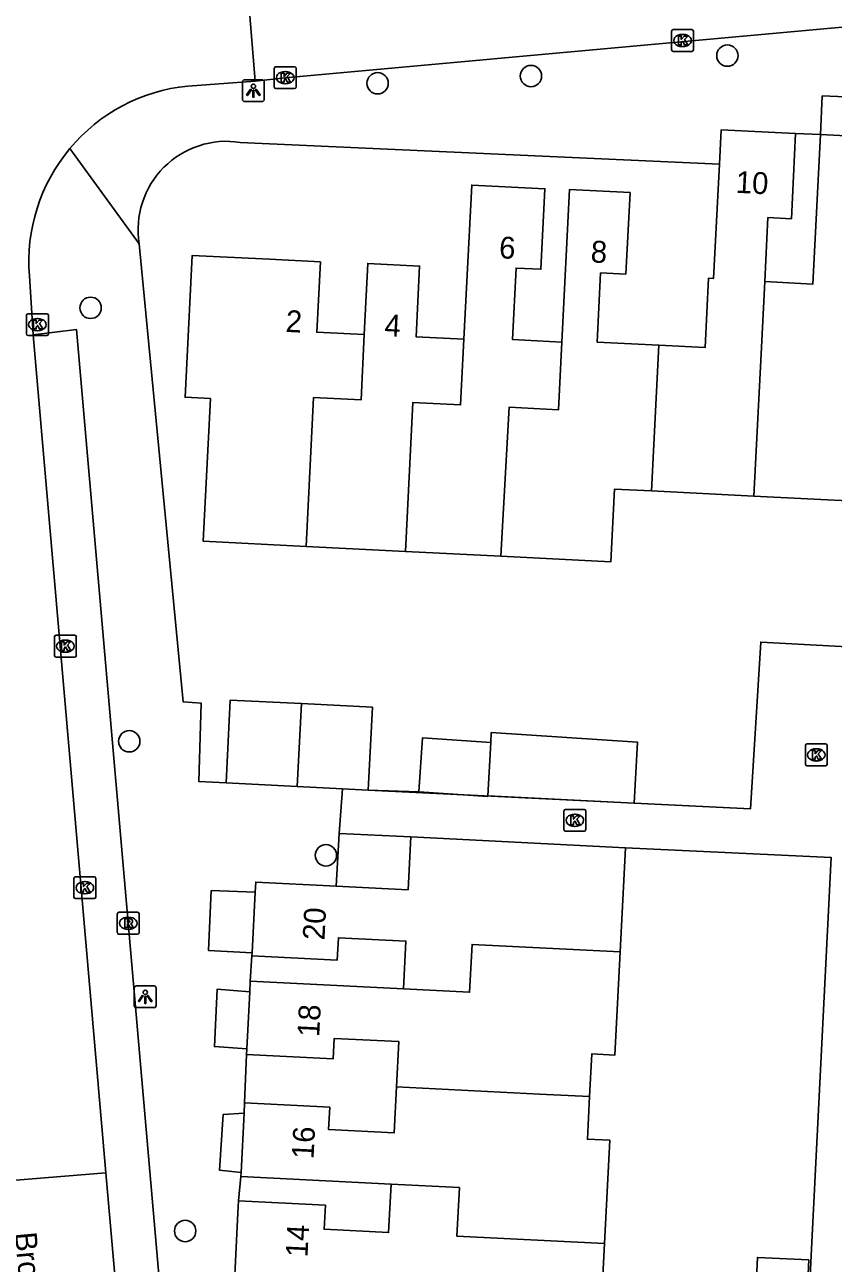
# Model space of a CAD drawing. Extents: x 162990 to 165007, y 383433 to 384336.
# Drawn here: x 164326.4 to 164363.4, y 383840 to 383896.7 of the extents above; entities that cross this region are included whole.
import ezdxf

# ---------------------------------------------------------------- set-up
doc = ezdxf.new("R2010")
doc.units = 0
for name, color, linetype in [('IMGEO_Boom', 7, 'Continuous'), ('IMGEO_Kolk', 7, 'Continuous'), ('IMGEO_Lichtpunt', 7, 'Continuous'), ('IMGEO_Muur', 7, 'Continuous'), ('IMGEO_Openbare_ruimte_label', 7, 'Continuous'), ('IMGEO_Pand', 7, 'Continuous'), ('IMGEO_Pand_nummerreeks', 7, 'Continuous'), ('IMGEO_Rijbaan_lokaal_open', 7, 'Continuous'), ('IMGEO_Rioolput', 7, 'Continuous'), ('IMGEO_Voetpad_open', 7, 'Continuous')]:
    doc.layers.add(name, color=color, linetype=linetype)

msp = doc.modelspace()

# ---------------------------------------------------------------- linework, layer by layer
at = {"layer": 'IMGEO_Boom'}
for centre in [(164358.511, 383895.278), (164342.501, 383894.011), (164349.522, 383894.339), (164329.363, 383883.733), (164331.132, 383863.892), (164340.134, 383858.673), (164333.693, 383841.479)]:
    msp.add_circle(centre, 0.489, dxfattribs=at)
at = {"layer": 'IMGEO_Kolk'}
for p, q in [((164355.958, 383895.542), (164355.958, 383896.394)), ((164356.033, 383896.468), (164356.885, 383896.468)), ((164356.446, 383896.248), (164356.471, 383896.248)), ((164356.959, 383896.394), (164356.959, 383895.542)), ((164356.469, 383895.688), (164356.444, 383895.688)), ((164356.885, 383895.468), (164356.033, 383895.468)), ((164337.773, 383893.841), (164337.773, 383894.693)), ((164337.848, 383894.767), (164338.7, 383894.767)), ((164338.261, 383894.547), (164338.286, 383894.547)), ((164338.774, 383894.693), (164338.774, 383893.841)), ((164338.284, 383893.987), (164338.259, 383893.987)), ((164338.7, 383893.767), (164337.848, 383893.767)), ((164326.429, 383882.538), (164326.429, 383883.39)), ((164326.504, 383883.464), (164327.356, 383883.464)), ((164326.917, 383883.244), (164326.942, 383883.244)), ((164327.43, 383883.39), (164327.43, 383882.538)), ((164326.94, 383882.684), (164326.915, 383882.684)), ((164327.356, 383882.464), (164326.504, 383882.464)), ((164327.71, 383867.819), (164327.71, 383868.671)), ((164327.785, 383868.745), (164328.637, 383868.745)), ((164328.198, 383868.525), (164328.223, 383868.525)), ((164328.711, 383868.671), (164328.711, 383867.819)), ((164328.221, 383867.965), (164328.196, 383867.965)), ((164328.637, 383867.745), (164327.785, 383867.745)), ((164362.081, 383862.845), (164362.081, 383863.697)), ((164362.156, 383863.771), (164363.008, 383863.771)), ((164362.569, 383863.551), (164362.594, 383863.551)), ((164363.082, 383863.697), (164363.082, 383862.845)), ((164363.008, 383862.771), (164362.156, 383862.771)), ((164362.592, 383862.991), (164362.567, 383862.991)), ((164351.029, 383859.85), (164351.029, 383860.702)), ((164351.104, 383860.776), (164351.956, 383860.776)), ((164351.517, 383860.556), (164351.542, 383860.556)), ((164352.03, 383860.702), (164352.03, 383859.85)), ((164351.54, 383859.996), (164351.515, 383859.996)), ((164351.956, 383859.776), (164351.104, 383859.776)), ((164328.601, 383856.765), (164328.601, 383857.617)), ((164328.676, 383857.691), (164329.528, 383857.691)), ((164329.602, 383857.617), (164329.602, 383856.765)), ((164329.089, 383857.471), (164329.114, 383857.471)), ((164329.528, 383856.691), (164328.676, 383856.691)), ((164329.112, 383856.911), (164329.087, 383856.911))]:
    msp.add_line(p, q, dxfattribs=at)
for points in [[(164355.958, 383895.542), (164355.958, 383896.394)], [(164356.033, 383896.468), (164356.885, 383896.468)], [(164356.279, 383896.168), (164356.402, 383896.168), (164356.402, 383896.017), (164356.532, 383896.168), (164356.696, 383896.168), (164356.55, 383896.017), (164356.703, 383895.768), (164356.551, 383895.768), (164356.466, 383895.932), (164356.402, 383895.865), (164356.402, 383895.768), (164356.279, 383895.768), (164356.279, 383896.168)], [(164356.959, 383896.394), (164356.959, 383895.542)], [(164356.885, 383895.468), (164356.033, 383895.468)], [(164337.773, 383893.841), (164337.773, 383894.693)], [(164337.848, 383894.767), (164338.7, 383894.767)], [(164338.094, 383894.467), (164338.217, 383894.467), (164338.217, 383894.316), (164338.347, 383894.467), (164338.511, 383894.467), (164338.365, 383894.316), (164338.518, 383894.067), (164338.366, 383894.067), (164338.281, 383894.231), (164338.217, 383894.164), (164338.217, 383894.067), (164338.094, 383894.067), (164338.094, 383894.467)], [(164338.774, 383894.693), (164338.774, 383893.841)], [(164338.7, 383893.767), (164337.848, 383893.767)], [(164326.429, 383882.538), (164326.429, 383883.39)], [(164326.504, 383883.464), (164327.356, 383883.464)], [(164326.75, 383883.164), (164326.873, 383883.164), (164326.873, 383883.013), (164327.003, 383883.164), (164327.167, 383883.164), (164327.021, 383883.013), (164327.174, 383882.764), (164327.022, 383882.764), (164326.937, 383882.928), (164326.873, 383882.861), (164326.873, 383882.764), (164326.75, 383882.764), (164326.75, 383883.164)], [(164327.43, 383883.39), (164327.43, 383882.538)], [(164327.356, 383882.464), (164326.504, 383882.464)], [(164327.71, 383867.819), (164327.71, 383868.671)], [(164327.785, 383868.745), (164328.637, 383868.745)], [(164328.031, 383868.445), (164328.154, 383868.445), (164328.154, 383868.294), (164328.284, 383868.445), (164328.448, 383868.445), (164328.302, 383868.294), (164328.455, 383868.045), (164328.303, 383868.045), (164328.218, 383868.209), (164328.154, 383868.142), (164328.154, 383868.045), (164328.031, 383868.045), (164328.031, 383868.445)], [(164328.711, 383868.671), (164328.711, 383867.819)], [(164328.637, 383867.745), (164327.785, 383867.745)], [(164362.081, 383862.845), (164362.081, 383863.697)], [(164362.156, 383863.771), (164363.008, 383863.771)], [(164362.402, 383863.471), (164362.525, 383863.471), (164362.525, 383863.32), (164362.655, 383863.471), (164362.819, 383863.471), (164362.673, 383863.32), (164362.826, 383863.071), (164362.674, 383863.071), (164362.589, 383863.235), (164362.525, 383863.168), (164362.525, 383863.071), (164362.402, 383863.071), (164362.402, 383863.471)], [(164363.082, 383863.697), (164363.082, 383862.845)], [(164363.008, 383862.771), (164362.156, 383862.771)], [(164351.029, 383859.85), (164351.029, 383860.702)], [(164351.104, 383860.776), (164351.956, 383860.776)], [(164351.35, 383860.476), (164351.473, 383860.476), (164351.473, 383860.325), (164351.603, 383860.476), (164351.767, 383860.476), (164351.621, 383860.325), (164351.774, 383860.076), (164351.622, 383860.076), (164351.537, 383860.24), (164351.473, 383860.173), (164351.473, 383860.076), (164351.35, 383860.076), (164351.35, 383860.476)], [(164352.03, 383860.702), (164352.03, 383859.85)], [(164351.956, 383859.776), (164351.104, 383859.776)], [(164328.601, 383856.765), (164328.601, 383857.617)], [(164328.676, 383857.691), (164329.528, 383857.691)], [(164329.602, 383857.617), (164329.602, 383856.765)], [(164328.922, 383857.391), (164329.045, 383857.391), (164329.045, 383857.24), (164329.175, 383857.391), (164329.339, 383857.391), (164329.193, 383857.24), (164329.346, 383856.991), (164329.194, 383856.991), (164329.109, 383857.155), (164329.045, 383857.088), (164329.045, 383856.991), (164328.922, 383856.991), (164328.922, 383857.391)], [(164329.528, 383856.691), (164328.676, 383856.691)]]:
    msp.add_lwpolyline(points, dxfattribs=at)
for centre, start, end in [((164356.035, 383896.392), 91.552, 178.448), ((164356.035, 383896.392), 91.552, 178.448), ((164356.883, 383896.392), 1.552, 88.448), ((164356.883, 383896.392), 1.552, 88.448), ((164356.035, 383895.544), 181.552, 268.448), ((164356.035, 383895.544), 181.552, 268.448), ((164356.883, 383895.544), 271.552, 358.448), ((164356.883, 383895.544), 271.552, 358.448), ((164337.85, 383894.691), 91.552, 178.448), ((164337.85, 383894.691), 91.552, 178.448), ((164338.698, 383894.691), 1.552, 88.448), ((164338.698, 383894.691), 1.552, 88.448), ((164337.85, 383893.843), 181.552, 268.448), ((164337.85, 383893.843), 181.552, 268.448), ((164338.698, 383893.843), 271.552, 358.448), ((164338.698, 383893.843), 271.552, 358.448), ((164326.506, 383883.388), 91.552, 178.448), ((164326.506, 383883.388), 91.552, 178.448), ((164327.354, 383883.388), 1.552, 88.448), ((164327.354, 383883.388), 1.552, 88.448), ((164326.506, 383882.54), 181.552, 268.448), ((164326.506, 383882.54), 181.552, 268.448), ((164327.354, 383882.54), 271.552, 358.448), ((164327.354, 383882.54), 271.552, 358.448), ((164327.787, 383868.669), 91.552, 178.448), ((164327.787, 383868.669), 91.552, 178.448), ((164328.635, 383868.669), 1.552, 88.448), ((164328.635, 383868.669), 1.552, 88.448), ((164327.787, 383867.821), 181.552, 268.448), ((164327.787, 383867.821), 181.552, 268.448), ((164328.635, 383867.821), 271.552, 358.448), ((164328.635, 383867.821), 271.552, 358.448), ((164362.158, 383863.695), 91.552, 178.448), ((164362.158, 383863.695), 91.552, 178.448), ((164363.006, 383863.695), 1.552, 88.448), ((164363.006, 383863.695), 1.552, 88.448), ((164362.158, 383862.847), 181.552, 268.448), ((164362.158, 383862.847), 181.552, 268.448), ((164363.006, 383862.847), 271.552, 358.448), ((164363.006, 383862.847), 271.552, 358.448), ((164351.106, 383860.7), 91.552, 178.448), ((164351.106, 383860.7), 91.552, 178.448), ((164351.954, 383860.7), 1.552, 88.448), ((164351.954, 383860.7), 1.552, 88.448), ((164351.106, 383859.852), 181.552, 268.448), ((164351.106, 383859.852), 181.552, 268.448), ((164351.954, 383859.852), 271.552, 358.448), ((164351.954, 383859.852), 271.552, 358.448), ((164328.678, 383857.615), 91.552, 178.448), ((164328.678, 383857.615), 91.552, 178.448), ((164329.526, 383857.615), 1.552, 88.448), ((164329.526, 383857.615), 1.552, 88.448), ((164328.678, 383856.767), 181.552, 268.448), ((164328.678, 383856.767), 181.552, 268.448), ((164329.526, 383856.767), 271.552, 358.448), ((164329.526, 383856.767), 271.552, 358.448)]:
    msp.add_arc(centre, 0.0765, start, end, dxfattribs=at)
for centre, major_axis, ratio, start_param, end_param in [((164356.445, 383895.968), (-0.387, 0.002), 0.722429, 4.712389, 7.853982), ((164356.47, 383895.968), (-0.39, 0.002), 0.717154, 1.570796, 4.712389), ((164338.26, 383894.267), (-0.387, 0.002), 0.722429, 4.712389, 7.853982), ((164338.285, 383894.267), (-0.39, 0.002), 0.717154, 1.570796, 4.712389), ((164326.916, 383882.964), (-0.387, 0.002), 0.722429, 4.712389, 7.853982), ((164326.941, 383882.964), (-0.39, 0.002), 0.717154, 1.570796, 4.712389), ((164328.197, 383868.245), (-0.387, 0.002), 0.722429, 4.712389, 7.853982), ((164328.222, 383868.245), (-0.39, 0.002), 0.717154, 1.570796, 4.712389), ((164362.568, 383863.271), (-0.387, 0.002), 0.722429, 4.712389, 7.853982), ((164362.593, 383863.271), (-0.39, 0.002), 0.717154, 1.570796, 4.712389), ((164351.516, 383860.276), (-0.387, 0.002), 0.722429, 4.712389, 7.853982), ((164351.541, 383860.276), (-0.39, 0.002), 0.717154, 1.570796, 4.712389), ((164329.088, 383857.191), (-0.387, 0.002), 0.722429, 4.712389, 7.853982), ((164329.113, 383857.191), (-0.39, 0.002), 0.717154, 1.570796, 4.712389)]:
    msp.add_ellipse(centre, major_axis=major_axis, ratio=ratio, start_param=start_param, end_param=end_param, dxfattribs=at)
at = {"layer": 'IMGEO_Lichtpunt'}
for p, q in [((164336.315, 383894.077), (164336.315, 383893.27)), ((164336.315, 383894.077), (164336.315, 383893.27)), ((164337.217, 383894.172), (164336.409, 383894.172)), ((164337.217, 383894.172), (164336.409, 383894.172)), ((164337.311, 383893.27), (164337.311, 383894.077)), ((164337.311, 383893.27), (164337.311, 383894.077)), ((164336.409, 383893.176), (164337.217, 383893.176)), ((164336.409, 383893.176), (164337.217, 383893.176)), ((164331.365, 383852.602), (164331.365, 383851.795)), ((164331.365, 383852.602), (164331.365, 383851.795)), ((164332.267, 383852.697), (164331.459, 383852.697)), ((164332.267, 383852.697), (164331.459, 383852.697)), ((164332.361, 383851.795), (164332.361, 383852.602)), ((164332.361, 383851.795), (164332.361, 383852.602)), ((164331.459, 383851.701), (164332.267, 383851.701)), ((164331.459, 383851.701), (164332.267, 383851.701))]:
    msp.add_line(p, q, dxfattribs=at)
for points in [[(164336.689, 383893.741), (164336.728, 383893.713), (164336.54, 383893.451), (164336.502, 383893.478), (164336.689, 383893.741)], [(164336.791, 383893.693), (164336.838, 383893.693), (164336.838, 383893.371), (164336.791, 383893.371), (164336.791, 383893.693)], [(164336.901, 383893.713), (164336.939, 383893.74), (164337.126, 383893.478), (164337.087, 383893.45), (164336.901, 383893.713)], [(164331.739, 383852.266), (164331.778, 383852.238), (164331.59, 383851.976), (164331.552, 383852.003), (164331.739, 383852.266)], [(164331.841, 383852.218), (164331.888, 383852.218), (164331.888, 383851.896), (164331.841, 383851.896), (164331.841, 383852.218)], [(164331.951, 383852.238), (164331.989, 383852.265), (164332.176, 383852.003), (164332.137, 383851.975), (164331.951, 383852.238)]]:
    msp.add_lwpolyline(points, dxfattribs=at)
for centre in [(164336.814, 383893.875), (164331.864, 383852.4)]:
    msp.add_circle(centre, 0.0994, dxfattribs=at)
for centre, start, end in [((164336.409, 383894.077), 90, 180), ((164336.409, 383894.077), 90, 180), ((164337.217, 383894.077), 0, 90), ((164337.217, 383894.077), 0, 90), ((164336.409, 383893.27), 180, 270), ((164336.409, 383893.27), 180, 270), ((164337.217, 383893.27), 270, 0), ((164337.217, 383893.27), 270, 360), ((164331.459, 383852.602), 90, 180), ((164331.459, 383852.602), 90, 180), ((164332.267, 383852.602), 0, 90), ((164332.267, 383852.602), 0, 90), ((164331.459, 383851.795), 180, 270), ((164331.459, 383851.795), 180, 270), ((164332.267, 383851.795), 270, 0), ((164332.267, 383851.795), 270, 360)]:
    msp.add_arc(centre, 0.0946, start, end, dxfattribs=at)
at = {"layer": 'IMGEO_Muur'}
for points in [[(164360.038, 383868.434), (164359.573, 383860.805), (164342.076, 383861.663)], [(164360.038, 383868.434), (164383.545, 383867.158)], [(164353.844, 383859.015), (164363.256, 383858.577), (164362.129, 383836.096)]]:
    msp.add_lwpolyline(points, dxfattribs=at)
at = {"layer": 'IMGEO_Pand'}
for points in [[(164358.145, 383890.312), (164358.224, 383891.88), (164361.635, 383891.709)], [(164361.635, 383891.709), (164361.44, 383887.81), (164360.37, 383887.864), (164360.223, 383884.944)], [(164360.223, 383884.944), (164362.427, 383884.817), (164362.77, 383891.665)], [(164362.77, 383891.665), (164366.003, 383891.503), (164365.806, 383887.57), (164364.717, 383887.624), (164364.571, 383884.71), (164366.908, 383884.593)], [(164355.38, 383882.02), (164357.491, 383881.914), (164357.65, 383885.091), (164357.882, 383885.079), (164358.145, 383890.312)], [(164350.941, 383882.166), (164348.676, 383882.28), (164348.84, 383885.553), (164349.977, 383885.496), (164350.162, 383889.182), (164346.809, 383889.35), (164346.455, 383882.3)], [(164350.941, 383882.166), (164351.292, 383889.15), (164354.057, 383889.011), (164353.87, 383885.275), (164352.711, 383885.333), (164352.552, 383882.162), (164355.38, 383882.02)], [(164341.889, 383882.506), (164339.719, 383882.615), (164339.881, 383885.836), (164337.554, 383885.953), (164334.019, 383886.131), (164333.692, 383879.639), (164334.851, 383879.581), (164334.523, 383873.049), (164339.233, 383872.813)], [(164346.455, 383882.3), (164344.263, 383882.41), (164344.425, 383885.647), (164342.052, 383885.766), (164341.889, 383882.506)], [(164359.726, 383875.118), (164360.057, 383881.631), (164360.223, 383884.944)], [(164339.233, 383872.813), (164339.572, 383879.627), (164341.743, 383879.518), (164341.889, 383882.506)], [(164346.455, 383882.3), (164346.303, 383879.29), (164344.116, 383879.4), (164343.779, 383872.585)], [(164348.147, 383872.366), (164348.519, 383879.179), (164350.785, 383879.065), (164350.941, 383882.166)], [(164355.043, 383875.353), (164355.38, 383882.02)], [(164366.58, 383878.069), (164364.799, 383878.158), (164364.634, 383874.872), (164359.726, 383875.118)], [(164355.043, 383875.353), (164353.35, 383875.438), (164353.183, 383872.113), (164348.147, 383872.366)], [(164359.726, 383875.118), (164355.043, 383875.353)], [(164339.233, 383872.813), (164343.779, 383872.585)], [(164343.779, 383872.585), (164348.147, 383872.366)], [(164335.568, 383861.989), (164335.758, 383865.78), (164339.012, 383865.617)], [(164339.012, 383865.617), (164338.822, 383861.826)], [(164339.012, 383865.617), (164342.266, 383865.453), (164342.076, 383861.663)], [(164347.68, 383863.841), (164344.553, 383864.047), (164344.39, 383861.579)], [(164347.68, 383863.841), (164347.547, 383861.392)], [(164354.249, 383861.056), (164354.4, 383863.851), (164347.705, 383864.293), (164347.68, 383863.841)], [(164338.822, 383861.826), (164335.568, 383861.989)], [(164340.89, 383861.722), (164338.822, 383861.826)], [(164342.076, 383861.663), (164340.89, 383861.722)], [(164347.547, 383861.392), (164347.546, 383861.371), (164344.39, 383861.579)], [(164347.547, 383861.392), (164354.249, 383861.056)], [(164344.022, 383859.515), (164343.899, 383857.095), (164340.598, 383857.262)], [(164344.022, 383859.515), (164353.844, 383859.015)], [(164353.844, 383859.015), (164353.602, 383854.254)], [(164336.897, 383856.984), (164336.921, 383857.449), (164340.598, 383857.262)], [(164336.897, 383856.984), (164336.757, 383854.215)], [(164336.75, 383854.08), (164340.653, 383853.882), (164340.705, 383854.902), (164343.8, 383854.745), (164343.689, 383852.56)], [(164336.75, 383854.08), (164336.757, 383854.215)], [(164343.689, 383852.56), (164346.713, 383852.407), (164346.827, 383854.593), (164353.602, 383854.254)], [(164353.602, 383854.254), (164353.362, 383849.528), (164352.304, 383849.582), (164352.205, 383847.634)], [(164336.649, 383852.42), (164336.674, 383852.917)], [(164343.689, 383852.56), (164336.674, 383852.917)], [(164336.649, 383852.42), (164336.517, 383849.82)], [(164336.504, 383849.563), (164340.469, 383849.362), (164340.516, 383850.295), (164343.47, 383850.145), (164343.365, 383848.075)], [(164336.504, 383849.563), (164336.517, 383849.82)], [(164343.365, 383848.075), (164343.258, 383845.968), (164340.259, 383846.12), (164340.312, 383847.145), (164336.416, 383847.343)], [(164352.205, 383847.634), (164349.918, 383847.748), (164343.365, 383848.075)], [(164352.205, 383847.634), (164352.106, 383845.681), (164353.124, 383845.629), (164352.884, 383840.903)], [(164336.392, 383846.865), (164336.254, 383844.16)], [(164336.392, 383846.865), (164336.416, 383847.343)], [(164336.244, 383843.967), (164336.254, 383844.16)], [(164343.12, 383843.618), (164343.007, 383841.405), (164340.053, 383841.556), (164340.11, 383842.66), (164336.139, 383842.862)], [(164336.244, 383843.967), (164343.12, 383843.618)], [(164352.884, 383840.903), (164346.127, 383841.246), (164346.243, 383843.463), (164343.12, 383843.618)], [(164337.405, 383839.395), (164335.966, 383839.468), (164335.982, 383839.776), (164336.111, 383842.312), (164336.139, 383842.862)], [(164352.884, 383840.903), (164352.645, 383836.213)], [(164362.239, 383840.166), (164359.888, 383840.273), (164359.692, 383835.962), (164362.043, 383835.855), (164362.239, 383840.166)]]:
    msp.add_lwpolyline(points, dxfattribs=at)
at = {"layer": 'IMGEO_Rijbaan_lokaal_open'}
for points in [[(164336.891, 383894.109), (164336.488, 383899.172)], [(164377.012, 383897.779), (164338.274, 383894.267), (164336.891, 383894.109)], [(164336.891, 383894.109), (164333.809, 383893.885)], [(164326.563, 383885.192), (164326.729, 383882.504)], [(164330.069, 383844.137), (164326.729, 383882.504)], [(164323.505, 383843.603), (164330.069, 383844.137)], [(164333.77, 383801.951), (164330.069, 383844.137)]]:
    msp.add_lwpolyline(points, dxfattribs=at)
for centre, radius, start, end in [((164334.618, 383885.843), 8.083, 95.743, 140.1792), ((164334.614, 383885.846), 8.077, 140.1786, 184.647)]:
    msp.add_arc(centre, radius, start, end, dxfattribs=at)
at = {"layer": 'IMGEO_Rioolput'}
for p, q in [((164330.588, 383855.139), (164330.588, 383855.991)), ((164330.663, 383856.065), (164331.515, 383856.065)), ((164331.589, 383855.991), (164331.589, 383855.139)), ((164331.076, 383855.845), (164331.101, 383855.845)), ((164331.515, 383855.065), (164330.663, 383855.065)), ((164331.099, 383855.285), (164331.074, 383855.285))]:
    msp.add_line(p, q, dxfattribs=at)
for points in [[(164330.588, 383855.139), (164330.588, 383855.991)], [(164330.663, 383856.065), (164331.515, 383856.065)], [(164331.589, 383855.991), (164331.589, 383855.139)], [(164331.177, 383855.763), (164330.925, 383855.765), (164330.925, 383855.365)], [(164330.925, 383855.365), (164331.049, 383855.365), (164331.049, 383855.527), (164331.06, 383855.527)], [(164331.103, 383855.684), (164331.049, 383855.684), (164331.049, 383855.603)], [(164331.049, 383855.603), (164331.101, 383855.603)], [(164331.107, 383855.498), (164331.178, 383855.365), (164331.318, 383855.365), (164331.253, 383855.491)], [(164331.515, 383855.065), (164330.663, 383855.065)]]:
    msp.add_lwpolyline(points, dxfattribs=at)
for centre, radius, start, end in [((164330.665, 383855.989), 0.0765, 91.552, 178.448), ((164330.665, 383855.989), 0.0765, 91.552, 178.448), ((164331.513, 383855.989), 0.0765, 1.552, 88.448), ((164331.513, 383855.989), 0.0765, 1.552, 88.448), ((164331.059, 383855.474), 0.0533, 26.0293, 88.6989), ((164331.085, 383855.792), 0.19, 274.7715, 282.9687), ((164331.109, 383855.588), 0.0964, 77.0061, 93.1865), ((164331.123, 383855.645), 0.0378, 276.6634, 79.6772), ((164331.176, 383855.653), 0.109, 350.3612, 89.416), ((164331.174, 383855.653), 0.112, 277.5842, 350.9817), ((164331.158, 383855.438), 0.108, 29.5134, 73.7905), ((164330.665, 383855.141), 0.0765, 181.552, 268.448), ((164330.665, 383855.141), 0.0765, 181.552, 268.448), ((164331.513, 383855.141), 0.0765, 271.552, 358.448), ((164331.513, 383855.141), 0.0765, 271.552, 358.448)]:
    msp.add_arc(centre, radius, start, end, dxfattribs=at)
for centre, major_axis, ratio, start_param, end_param in [((164331.075, 383855.565), (-0.387, 0.002), 0.722429, 4.712389, 7.853982), ((164331.1, 383855.565), (-0.39, 0.002), 0.717154, 1.570796, 4.712389)]:
    msp.add_ellipse(centre, major_axis=major_axis, ratio=ratio, start_param=start_param, end_param=end_param, dxfattribs=at)
at = {"layer": 'IMGEO_Voetpad_open'}
for points in [[(164362.77, 383891.665), (164362.856, 383893.435), (164368.537, 383893.188), (164368.6, 383894.627), (164381.087, 383894.031)], [(164361.635, 383891.709), (164362.77, 383891.665)], [(164331.591, 383886.669), (164328.41, 383891.019)], [(164336.211, 383891.307), (164358.145, 383890.312)], [(164335.568, 383861.989), (164334.316, 383862.057), (164334.426, 383865.633), (164333.598, 383865.706), (164331.591, 383886.669)], [(164326.729, 383882.504), (164328.723, 383882.736), (164335.511, 383804.788)], [(164383.545, 383867.158), (164360.038, 383868.434), (164359.573, 383860.805), (164354.249, 383861.056)], [(164340.89, 383861.722), (164340.744, 383859.665)], [(164344.39, 383861.579), (164342.076, 383861.663)], [(164340.598, 383857.262), (164340.744, 383859.665)], [(164340.744, 383859.665), (164344.022, 383859.515)], [(164353.844, 383859.015), (164363.256, 383858.577), (164362.129, 383836.096), (164367.605, 383835.813), (164367.239, 383828.689)], [(164336.757, 383854.215), (164334.76, 383854.323), (164334.887, 383857.063), (164336.897, 383856.984)], [(164336.674, 383852.917), (164336.75, 383854.08)], [(164336.517, 383849.82), (164335.031, 383849.923), (164335.157, 383852.542), (164336.649, 383852.42)], [(164336.416, 383847.343), (164336.504, 383849.563)], [(164336.254, 383844.16), (164335.257, 383844.264), (164335.433, 383846.813), (164336.392, 383846.865)], [(164336.139, 383842.862), (164336.244, 383843.967)]]:
    msp.add_lwpolyline(points, dxfattribs=at)
msp.add_arc((164335.584, 383887.311), 4.044, 81.0838, 189.139, dxfattribs=at)

# ---------------------------------------------------------------- texts
at = {"layer": 'IMGEO_Openbare_ruimte_label'}
msp.add_text('Broekakkerseweg', height=1, rotation=275.3344, dxfattribs=at).set_placement((164325.891, 383841.389))
at = {"layer": 'IMGEO_Pand_nummerreeks'}
for s, rotation, p in [('10', 357.1295, (164358.879, 383889)), ('6', 357.1316, (164348.046, 383886.005)), ('8', 357.1221, (164352.239, 383885.818)), ('2', 357.1216, (164338.276, 383882.633)), ('4', 357.1292, (164342.799, 383882.445)), ('20', 87.0943, (164340.07, 383854.775)), ('18', 87.101, (164339.827, 383850.342)), ('16', 87.0839, (164339.568, 383844.753)), ('14', 87.082, (164339.291, 383840.263))]:
    msp.add_text(s, height=1, rotation=rotation, dxfattribs=at).set_placement(p)

doc.saveas('drawing.dxf')
